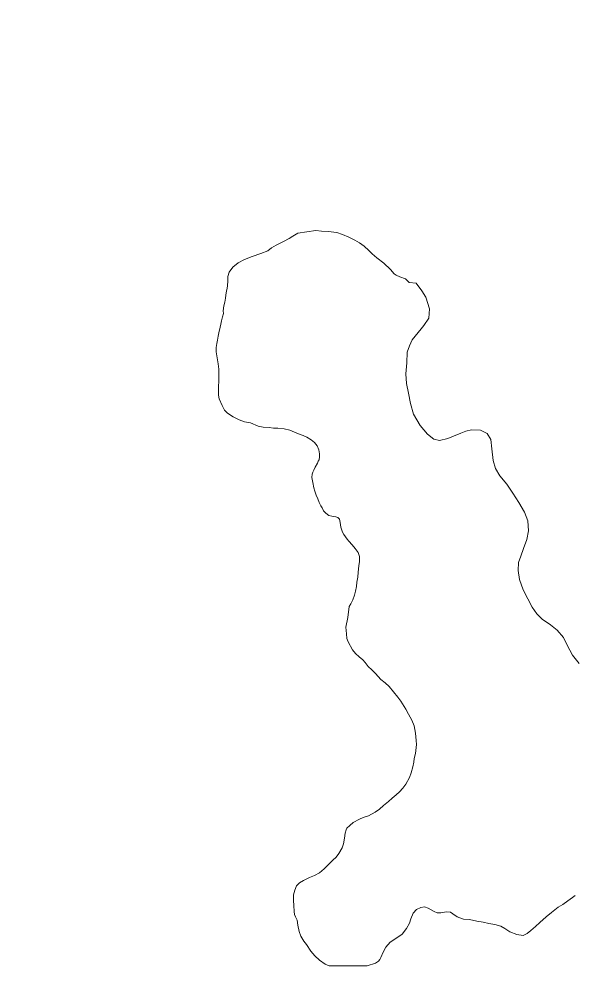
# Model space of a CAD drawing. Extents: x -1643653 to 4543381, y 1624270 to 13878484.
# Drawn here: x 675404 to 676505, y 8950470 to 8952382 of the extents above; entities that cross this region are included whole.
import ezdxf

# ---------------------------------------------------------------- set-up
doc = ezdxf.new("R2010")
doc.units = 0
doc.header["$LTSCALE"] = 200
for name, color, linetype, lineweight in [('1', 7, 'Continuous', 13), ('24', 7, 'Continuous', 25), ('27', 7, 'Continuous', 53), ('28', 7, 'Continuous', 53), ('29', 7, 'Continuous', 13)]:
    doc.layers.add(name, color=color, linetype=linetype, lineweight=lineweight)

msp = doc.modelspace()

# ---------------------------------------------------------------- linework, layer by layer
at = {"layer": '1', "lineweight": 25}
msp.add_spline([(814781, 9009175.5), (814787.2, 9009173.4), (814796.9, 9009173.4), (814799.4, 9009172.4), (814805.1, 9009174.5), (814805.6, 9009176.5), (814811.7, 9009179.5), (814811.7, 9009179.5), (814801.5, 9009181), (814790.7, 9009181.5), (814784.1, 9009183.1), (814777.4, 9009185.1), (814778.4, 9009175.5)], degree=3, dxfattribs=at)
at = {"layer": '24'}
msp.add_spline([(665209.5, 8949437.1), (665261.8, 8949907.3), (665888.8, 8950560.5), (666750.9, 8951187.5), (667665.3, 8951814.5), (668344.5, 8952363.1), (668788.7, 8952911.7), (669180.6, 8953564.9), (669154.4, 8954270.2), (669755.3, 8954662.1), (670486.8, 8955027.9), (671218.3, 8955785.5), (671166.1, 8956360.3), (671531.8, 8956726), (671479.6, 8956987.3), (670957.1, 8957405.3), (670695.8, 8957849.4), (671139.9, 8958502.5), (671845.3, 8959207.9), (672394, 8958789.9), (673047.1, 8959234), (673465.1, 8959834.9), (673177.7, 8960461.9), (673987.6, 8960749.3), (675163.2, 8960879.9), (676103.7, 8960906.1), (677253.2, 8961428.6), (677697.4, 8961559.2), (678115.4, 8962133.9), (678611.8, 8962369.1), (678820.8, 8962919.9), (679291, 8963704.1), (679918, 8964226.8), (679944.1, 8964697.3), (679709, 8965272.3), (679291, 8966004.2), (678115.4, 8966945.2)], degree=3, dxfattribs=at)
at = {"layer": '27'}
msp.add_spline([(665261.8, 8949907.3), (665888.8, 8950560.5), (666750.9, 8951187.5), (667665.3, 8951814.5), (668344.5, 8952363.1), (668788.7, 8952911.7), (669180.6, 8953564.9), (669154.4, 8954270.2), (669755.3, 8954662.1), (670486.8, 8955027.9), (671218.3, 8955785.5), (671166.1, 8956360.3), (671531.8, 8956726), (671479.6, 8956987.3), (670957.1, 8957405.3), (670695.8, 8957849.4), (671139.9, 8958502.5), (671845.3, 8959207.9), (672394, 8958789.9), (673047.1, 8959234), (673465.1, 8959834.9), (673177.7, 8960461.9), (673987.6, 8960749.3), (675163.2, 8960879.9), (676103.7, 8960906.1), (676174.9, 8960921)], degree=3, dxfattribs=at)
at = {"layer": '28'}
for points in [[(676174.9, 8960921), (676103.7, 8960906.1), (675163.2, 8960879.9), (673987.6, 8960749.3), (673177.7, 8960461.9), (673465.1, 8959834.9), (673047.1, 8959234), (672394, 8958789.9), (671845.3, 8959207.9), (671139.9, 8958502.5), (670695.8, 8957849.4), (670957.1, 8957405.3), (671479.6, 8956987.3), (671531.8, 8956726), (671166.1, 8956360.3), (671218.3, 8955785.5), (670486.8, 8955027.9), (669755.3, 8954662.1), (669154.4, 8954270.2), (669180.6, 8953564.9), (668788.7, 8952911.7), (668344.5, 8952363.1), (667665.3, 8951814.5), (666750.9, 8951187.5), (665888.8, 8950560.5), (665261.8, 8949907.3), (665209.5, 8949437.1)], [(665209.5, 8949437.1), (665261.8, 8949907.3), (665888.8, 8950560.5), (666750.9, 8951187.5), (667665.3, 8951814.5), (668344.5, 8952363.1), (668788.7, 8952911.7), (669180.6, 8953564.9), (669154.4, 8954270.2), (669755.3, 8954662.1), (670486.8, 8955027.9), (671218.3, 8955785.5), (671166.1, 8956360.3), (671531.8, 8956726), (671479.6, 8956987.3), (670957.1, 8957405.3), (670695.8, 8957849.4), (671139.9, 8958502.5), (671845.3, 8959207.9), (672394, 8958789.9), (673047.1, 8959234), (673465.1, 8959834.9), (673177.7, 8960461.9), (673987.6, 8960749.3), (675163.2, 8960879.9), (676103.7, 8960906.1), (676174.9, 8960921)], [(665209.5, 8949437.1), (665261.8, 8949907.3), (665888.8, 8950560.5), (666750.9, 8951187.5), (667665.3, 8951814.5), (668344.5, 8952363.1), (668788.7, 8952911.7), (669180.6, 8953564.9), (669154.4, 8954270.2), (669755.3, 8954662.1), (670486.8, 8955027.9), (671218.3, 8955785.5), (671166.1, 8956360.3), (671531.8, 8956726), (671479.6, 8956987.3), (670957.1, 8957405.3), (670695.8, 8957849.4), (671139.9, 8958502.5), (671845.3, 8959207.9), (672394, 8958789.9), (673047.1, 8959234), (673465.1, 8959834.9), (673177.7, 8960461.9), (673987.6, 8960749.3), (675163.2, 8960879.9), (676103.7, 8960906.1), (676174.9, 8960921)], [(676174.9, 8960894.8), (676103.7, 8960879.9), (675163.2, 8960853.8), (673987.6, 8960723.2), (673177.7, 8960435.8), (673465.1, 8959808.8), (673047.1, 8959207.9), (672394, 8958763.8), (671845.3, 8959181.8), (671139.9, 8958476.4), (670695.8, 8957823.2), (670957.1, 8957379.1), (671479.6, 8956961.1), (671531.8, 8956699.9), (671166.1, 8956334.1), (671218.3, 8955759.3), (670486.8, 8955001.7), (669755.3, 8954636), (669154.4, 8954244.1), (669180.6, 8953538.7), (668788.7, 8952885.6), (668344.5, 8952337), (667665.3, 8951788.3), (666750.9, 8951161.3), (665888.8, 8950534.3), (665261.8, 8949881.2), (665209.5, 8949410.9)]]:
    msp.add_spline(points, degree=3, dxfattribs=at)
at = {"layer": '29'}
msp.add_line((676096.3, 8950500), (676020.5, 8950500), dxfattribs=at)
for points in [[(676220.3, 8951806), (676212.7, 8951829.1), (676205, 8951842.2), (676193.7, 8951857.2), (676179.8, 8951858.8), (676172.2, 8951865.9), (676161.4, 8951869.5), (676153.9, 8951873.4), (676149.9, 8951876.1), (676142.5, 8951884.1), (676129.5, 8951896.7), (676115, 8951907.6), (676105.8, 8951915.6), (676099.6, 8951922.5), (676090.2, 8951930.6), (676080.9, 8951937.6), (676071.5, 8951942.5), (676059.3, 8951949), (676047.3, 8951953.9), (676035.4, 8951958.1), (676018.2, 8951960.1), (676005.5, 8951960.5), (675993.8, 8951961.7), (675957.9, 8951956.4), (675948.2, 8951950.7), (675940.8, 8951945.9), (675929.3, 8951939.9), (675914.8, 8951932.9), (675905.6, 8951927.6), (675898.4, 8951921.8), (675884.3, 8951916.4), (675867.3, 8951910.3), (675852, 8951904), (675839.3, 8951897.7), (675828.7, 8951888.9), (675821.6, 8951879.3), (675818.6, 8951870.6), (675818.5, 8951861.4), (675818.3, 8951852.6), (675817.3, 8951846.7), (675816.3, 8951842.2), (675814.8, 8951833.1), (675814, 8951827.7), (675812.7, 8951819.6), (675810.9, 8951812.3), (675809.3, 8951802.3), (675810.4, 8951796.7)], [(675810.4, 8951796.7), (675809.3, 8951802.3), (675810.9, 8951812.3), (675812.7, 8951819.6), (675814, 8951827.7), (675814.8, 8951833.1), (675816.3, 8951842.2), (675817.3, 8951846.7), (675818.3, 8951852.6), (675818.5, 8951861.4), (675818.6, 8951870.6), (675821.6, 8951879.3), (675828.7, 8951888.9), (675839.3, 8951897.7), (675852, 8951904), (675867.3, 8951910.3), (675884.3, 8951916.4), (675898.4, 8951921.8), (675905.6, 8951927.6), (675914.8, 8951932.9), (675929.3, 8951939.9), (675940.8, 8951945.9), (675948.2, 8951950.7), (675957.9, 8951956.4), (675993.8, 8951961.7), (676005.5, 8951960.5), (676018.2, 8951960.1), (676035.4, 8951958.1), (676047.3, 8951953.9), (676059.3, 8951949), (676071.5, 8951942.5), (676080.9, 8951937.6), (676090.2, 8951930.6), (676099.6, 8951922.5), (676105.8, 8951915.6), (676115, 8951907.6), (676129.5, 8951896.7), (676142.5, 8951884.1), (676149.9, 8951876.1), (676153.9, 8951873.4), (676161.4, 8951869.5), (676172.2, 8951865.9), (676179.8, 8951858.8), (676193.7, 8951857.2), (676205, 8951842.2), (676212.7, 8951829.1), (676220.3, 8951806)], [(675810.4, 8951796.7), (675808.2, 8951790.1), (675806.5, 8951782.6), (675805, 8951775.8), (675803.5, 8951769.4), (675802.7, 8951766.5)], [(676203.6, 8951766.5), (676208.8, 8951773), (676218.6, 8951787.7), (676220.3, 8951806)], [(676220.3, 8951806), (676218.6, 8951787.7), (676208.8, 8951773), (676203.6, 8951766.5)], [(675802.7, 8951766.5), (675802.2, 8951764.4), (675800.7, 8951758.5), (675799.6, 8951751.8), (675798.2, 8951743.6), (675797, 8951737.2), (675795.7, 8951729.1), (675795.8, 8951720.7), (675797.3, 8951709), (675799.3, 8951696.7), (675800.6, 8951686.2), (675801, 8951672.1), (675800.7, 8951661.7), (675799.9, 8951652.4), (675800, 8951644.4), (675800.5, 8951634.2), (675801.7, 8951626.9), (675807.3, 8951613.7), (675812, 8951604.9), (675818.4, 8951598.5), (675829.1, 8951591.2), (675841.2, 8951585.5), (675851.7, 8951581.8), (675863.7, 8951579.2), (675879.1, 8951573), (675888.8, 8951570.7), (675901.3, 8951570), (675909.9, 8951569), (675918, 8951568.8), (675930.8, 8951567.6), (675942.4, 8951565), (675951.3, 8951561), (675959.3, 8951557.8), (675968.6, 8951554.1), (675976.3, 8951550.7), (675984.6, 8951545.8), (675991.2, 8951540.1), (675996.6, 8951533.9), (676000.1, 8951525.8), (676001.2, 8951517.6), (676001.2, 8951511.9), (676000.8, 8951506.1), (675998.7, 8951503), (675997.3, 8951499.5), (675992.6, 8951491.1), (675990.1, 8951485.6), (675987.8, 8951481.2), (675986.4, 8951477.1), (675986, 8951470.5), (675988, 8951460.6), (675990.2, 8951450.5), (675991.9, 8951443.7), (675994.7, 8951435.6), (675997.8, 8951428.1), (676000.8, 8951421.1), (676003.9, 8951414.7), (676006.2, 8951410.2), (676009.5, 8951404.5), (676014.1, 8951399.7), (676019.8, 8951395.2), (676026, 8951393.7), (676030, 8951393.2), (676033.6, 8951392.6), (676037.6, 8951391.2), (676041, 8951388.1), (676042.4, 8951381.6), (676044, 8951371.7), (676047, 8951362), (676049.6, 8951357.4), (676056.2, 8951348), (676059.6, 8951344.1), (676066, 8951336.9), (676072.4, 8951329.9), (676078.3, 8951321.5), (676080.9, 8951314), (676080.6, 8951303.8), (676079.5, 8951295.4), (676078.2, 8951282.8), (676077.6, 8951272.5), (676075.5, 8951262.9), (676074.7, 8951254), (676073, 8951244.7), (676071.1, 8951236.8), (676067.4, 8951227.4), (676063.6, 8951219.8), (676060.2, 8951214.2), (676057.3, 8951192.6), (676053.6, 8951173.3), (676055, 8951160.2), (676055.4, 8951150.9), (676058.2, 8951143.8), (676066.6, 8951127.9), (676073, 8951121), (676080.1, 8951114.5), (676087.5, 8951108.5), (676092.4, 8951103), (676098.4, 8951094.8), (676105.6, 8951088.2), (676112.4, 8951080.8), (676123.5, 8951069.4), (676131.9, 8951062.2)], [(676131.9, 8951062.2), (676123.5, 8951069.4), (676112.4, 8951080.8), (676105.6, 8951088.2), (676098.4, 8951094.8), (676092.4, 8951103), (676087.5, 8951108.5), (676080.1, 8951114.5), (676073, 8951121), (676066.6, 8951127.9), (676058.2, 8951143.8), (676055.4, 8951150.9), (676055, 8951160.2), (676053.6, 8951173.3), (676057.3, 8951192.6), (676060.2, 8951214.2), (676063.6, 8951219.8), (676067.4, 8951227.4), (676071.1, 8951236.8), (676073, 8951244.7), (676074.7, 8951254), (676075.5, 8951262.9), (676077.6, 8951272.5), (676078.2, 8951282.8), (676079.5, 8951295.4), (676080.6, 8951303.8), (676080.9, 8951314), (676078.3, 8951321.5), (676072.4, 8951329.9), (676066, 8951336.9), (676059.6, 8951344.1), (676056.2, 8951348), (676049.6, 8951357.4), (676047, 8951362), (676044, 8951371.7), (676042.4, 8951381.6), (676041, 8951388.1), (676037.6, 8951391.2), (676033.6, 8951392.6), (676030, 8951393.2), (676026, 8951393.7), (676019.8, 8951395.2), (676014.1, 8951399.7), (676009.5, 8951404.5), (676006.2, 8951410.2), (676003.9, 8951414.7), (676000.8, 8951421.1), (675997.8, 8951428.1), (675994.7, 8951435.6), (675991.9, 8951443.7), (675990.2, 8951450.5), (675988, 8951460.6), (675986, 8951470.5), (675986.4, 8951477.1), (675987.8, 8951481.2), (675990.1, 8951485.6), (675992.6, 8951491.1), (675997.3, 8951499.5), (675998.7, 8951503), (676000.8, 8951506.1), (676001.2, 8951511.9), (676001.2, 8951517.6), (676000.1, 8951525.8), (675996.6, 8951533.9), (675991.2, 8951540.1), (675984.6, 8951545.8), (675976.3, 8951550.7), (675968.6, 8951554.1), (675959.3, 8951557.8), (675951.3, 8951561), (675942.4, 8951565), (675930.8, 8951567.6), (675918, 8951568.8), (675909.9, 8951569), (675901.3, 8951570), (675888.8, 8951570.7), (675879.1, 8951573), (675863.7, 8951579.2), (675851.7, 8951581.8), (675841.2, 8951585.5), (675829.1, 8951591.2), (675818.4, 8951598.5), (675812, 8951604.9), (675807.3, 8951613.7), (675801.7, 8951626.9), (675800.5, 8951634.2), (675800, 8951644.4), (675799.9, 8951652.4), (675800.7, 8951661.7), (675801, 8951672.1), (675800.6, 8951686.2), (675799.3, 8951696.7), (675797.3, 8951709), (675795.8, 8951720.7), (675795.7, 8951729.1), (675797, 8951737.2), (675798.2, 8951743.6), (675799.6, 8951751.8), (675800.7, 8951758.5), (675802.2, 8951764.4), (675802.7, 8951766.5)], [(676517.8, 8951101.1), (676504.5, 8951117.2), (676493.8, 8951137.6), (676486.9, 8951152.7), (676474.2, 8951167.1), (676460.7, 8951177.8), (676444.6, 8951189), (676433.7, 8951199.8), (676424.3, 8951212.8), (676415.7, 8951229.3), (676406.2, 8951247.6), (676399.4, 8951267.8), (676396.7, 8951285.8), (676397.2, 8951301.5), (676401.7, 8951314.1), (676407.2, 8951329.4), (676414.1, 8951347.5), (676417, 8951364.6), (676415.7, 8951384.3), (676409, 8951402), (676398.1, 8951421.3), (676386, 8951439.8), (676373.7, 8951457.2), (676360.3, 8951474), (676351.6, 8951488.5), (676346.8, 8951504.9), (676344.2, 8951528.1), (676342.3, 8951546.1), (676334.6, 8951558.2), (676321.3, 8951564.9), (676303.4, 8951565.5), (676292.5, 8951563.2), (676282.4, 8951558.9), (676267.8, 8951552.9), (676256.9, 8951548.2), (676240.2, 8951544.5), (676228.7, 8951547), (676215.9, 8951556.8), (676201.8, 8951573.9), (676188.5, 8951596.8), (676182.4, 8951617.9), (676178.4, 8951638.6), (676174.6, 8951657.9), (676173.2, 8951677.1), (676174.8, 8951698.9), (676175.5, 8951719.7), (676180.5, 8951732.4), (676185.9, 8951744.7), (676203.6, 8951766.5)], [(676203.6, 8951766.5), (676185.9, 8951744.7), (676180.5, 8951732.4), (676175.5, 8951719.7), (676174.8, 8951698.9), (676173.2, 8951677.1), (676174.6, 8951657.9), (676178.4, 8951638.6), (676182.4, 8951617.9), (676188.5, 8951596.8), (676201.8, 8951573.9), (676215.9, 8951556.8), (676228.7, 8951547), (676240.2, 8951544.5), (676256.9, 8951548.2), (676267.8, 8951552.9), (676282.4, 8951558.9), (676292.5, 8951563.2), (676303.4, 8951565.5), (676321.3, 8951564.9), (676334.6, 8951558.2), (676342.3, 8951546.1), (676344.2, 8951528.1), (676346.8, 8951504.9), (676351.6, 8951488.5), (676360.3, 8951474), (676373.7, 8951457.2), (676386, 8951439.8), (676398.1, 8951421.3), (676409, 8951402), (676415.7, 8951384.3), (676417, 8951364.6), (676414.1, 8951347.5), (676407.2, 8951329.4), (676401.7, 8951314.1), (676397.2, 8951301.5), (676396.7, 8951285.8), (676399.4, 8951267.8), (676406.2, 8951247.6), (676415.7, 8951229.3), (676424.3, 8951212.8), (676433.7, 8951199.8), (676444.6, 8951189), (676460.7, 8951177.8), (676474.2, 8951167.1), (676486.9, 8951152.7), (676493.8, 8951137.6), (676504.5, 8951117.2), (676517.8, 8951101.1)], [(676131.9, 8951062.2), (676140.1, 8951055.1), (676148.6, 8951044.5), (676157.3, 8951034.2), (676163.1, 8951026.3), (676170, 8951015.5), (676173.2, 8951009.9), (676178.6, 8951000.4), (676185.1, 8950988.5), (676189.9, 8950977.3), (676192.5, 8950962.3), (676193.7, 8950947.6), (676194, 8950940), (676193.9, 8950934), (676192.5, 8950922), (676189.6, 8950912.1), (676188.9, 8950904.6), (676187.1, 8950895.4), (676183.6, 8950883.7), (676180.3, 8950874.3), (676173.2, 8950861.3), (676167, 8950852.7), (676160.4, 8950845.8), (676153.5, 8950839.8), (676146, 8950833.2), (676138.5, 8950826.7), (676128.3, 8950818.4), (676120.6, 8950811.5), (676112.2, 8950805.2), (676098.6, 8950798.2), (676087.9, 8950794.9), (676080.7, 8950791.3), (676068.1, 8950784.9), (676061.4, 8950778.6), (676055.9, 8950773.2), (676054.6, 8950770.4), (676052.1, 8950763.3), (676050.8, 8950753.4), (676048.8, 8950742.3), (676046, 8950734.7), (676039.5, 8950723.4), (676034.4, 8950716), (676027.6, 8950709.6), (676017.4, 8950699.2), (676010.8, 8950692.3), (676001.3, 8950684.8), (675991, 8950679.2), (675981.2, 8950675.2), (675969.7, 8950669.4), (675961.2, 8950664.5), (675955.5, 8950658.6), (675952.1, 8950650.4), (675949.3, 8950640.8), (675949.6, 8950629.4), (675950.4, 8950620), (675950.8, 8950608), (675951.7, 8950601.7), (675953.7, 8950597.2), (675956.7, 8950590.3), (675958.4, 8950580.6), (675961, 8950567.7), (675964, 8950558.7), (675970.3, 8950549), (675975.2, 8950541.9), (675984.2, 8950529.1), (675992.2, 8950519.8), (676001, 8950511.3), (676012.5, 8950502.8), (676020.5, 8950500)], [(676020.5, 8950500), (676012.5, 8950502.8), (676001, 8950511.3), (675992.2, 8950519.8), (675984.2, 8950529.1), (675975.2, 8950541.9), (675970.3, 8950549), (675964, 8950558.7), (675961, 8950567.7), (675958.4, 8950580.6), (675956.7, 8950590.3), (675953.7, 8950597.2), (675951.7, 8950601.7), (675950.8, 8950608), (675950.4, 8950620), (675949.6, 8950629.4), (675949.3, 8950640.8), (675952.1, 8950650.4), (675955.5, 8950658.6), (675961.2, 8950664.5), (675969.7, 8950669.4), (675981.2, 8950675.2), (675991, 8950679.2), (676001.3, 8950684.8), (676010.8, 8950692.3), (676017.4, 8950699.2), (676027.6, 8950709.6), (676034.4, 8950716), (676039.5, 8950723.4), (676046, 8950734.7), (676048.8, 8950742.3), (676050.8, 8950753.4), (676052.1, 8950763.3), (676054.6, 8950770.4), (676055.9, 8950773.2), (676061.4, 8950778.6), (676068.1, 8950784.9), (676080.7, 8950791.3), (676087.9, 8950794.9), (676098.6, 8950798.2), (676112.2, 8950805.2), (676120.6, 8950811.5), (676128.3, 8950818.4), (676138.5, 8950826.7), (676146, 8950833.2), (676153.5, 8950839.8), (676160.4, 8950845.8), (676167, 8950852.7), (676173.2, 8950861.3), (676180.3, 8950874.3), (676183.6, 8950883.7), (676187.1, 8950895.4), (676188.9, 8950904.6), (676189.6, 8950912.1), (676192.5, 8950922), (676193.9, 8950934), (676194, 8950940), (676193.7, 8950947.6), (676192.5, 8950962.3), (676189.9, 8950977.3), (676185.1, 8950988.5), (676178.6, 8951000.4), (676173.2, 8951009.9), (676170, 8951015.5), (676163.1, 8951026.3), (676157.3, 8951034.2), (676148.6, 8951044.5), (676140.1, 8951055.1), (676131.9, 8951062.2)], [(676096.3, 8950500), (676112.8, 8950505.3), (676118.6, 8950508.9), (676121.3, 8950512.1), (676123.2, 8950516.5), (676127.9, 8950526.7), (676133.3, 8950537.1), (676141.6, 8950546.7), (676155.4, 8950555.5), (676165.6, 8950562.4), (676174.4, 8950573.8), (676180.3, 8950584.4), (676183, 8950593), (676187.4, 8950604.3), (676194.2, 8950611.8), (676202.7, 8950615.6), (676209.9, 8950616.8), (676217.2, 8950614.1), (676223.3, 8950610.9), (676229.3, 8950607.5), (676235.7, 8950604.9), (676242.8, 8950605), (676253.1, 8950607), (676261.6, 8950606.3), (676266.7, 8950603.3), (676275.5, 8950597.3), (676287.6, 8950592.6), (676300, 8950591.7), (676314.4, 8950588.4), (676327.2, 8950586.4), (676338, 8950584), (676349.9, 8950581.8), (676362.1, 8950578.5), (676369.9, 8950574.2), (676380.3, 8950567.2), (676394, 8950561.8), (676406.2, 8950559.9), (676414.5, 8950563.8), (676422.1, 8950570.2), (676431.1, 8950578), (676439.7, 8950586.1), (676452.5, 8950597.2), (676462.6, 8950606), (676476.4, 8950616.2), (676485.2, 8950621.9), (676495.5, 8950628.9), (676504.7, 8950635.3), (676509.9, 8950639.4)], [(676509.9, 8950639.4), (676504.7, 8950635.3), (676495.5, 8950628.9), (676485.2, 8950621.9), (676476.4, 8950616.2), (676462.6, 8950606), (676452.5, 8950597.2), (676439.7, 8950586.1), (676431.1, 8950578), (676422.1, 8950570.2), (676414.5, 8950563.8), (676406.2, 8950559.9), (676394, 8950561.8), (676380.3, 8950567.2), (676369.9, 8950574.2), (676362.1, 8950578.5), (676349.9, 8950581.8), (676338, 8950584), (676327.2, 8950586.4), (676314.4, 8950588.4), (676300, 8950591.7), (676287.6, 8950592.6), (676275.5, 8950597.3), (676266.7, 8950603.3), (676261.6, 8950606.3), (676253.1, 8950607), (676242.8, 8950605), (676235.7, 8950604.9), (676229.3, 8950607.5), (676223.3, 8950610.9), (676217.2, 8950614.1), (676209.9, 8950616.8), (676202.7, 8950615.6), (676194.2, 8950611.8), (676187.4, 8950604.3), (676183, 8950593), (676180.3, 8950584.4), (676174.4, 8950573.8), (676165.6, 8950562.4), (676155.4, 8950555.5), (676141.6, 8950546.7), (676133.3, 8950537.1), (676127.9, 8950526.7), (676123.2, 8950516.5), (676121.3, 8950512.1), (676118.6, 8950508.9), (676112.8, 8950505.3), (676096.3, 8950500)]]:
    msp.add_lwpolyline(points, dxfattribs=at)

doc.saveas('drawing.dxf')
